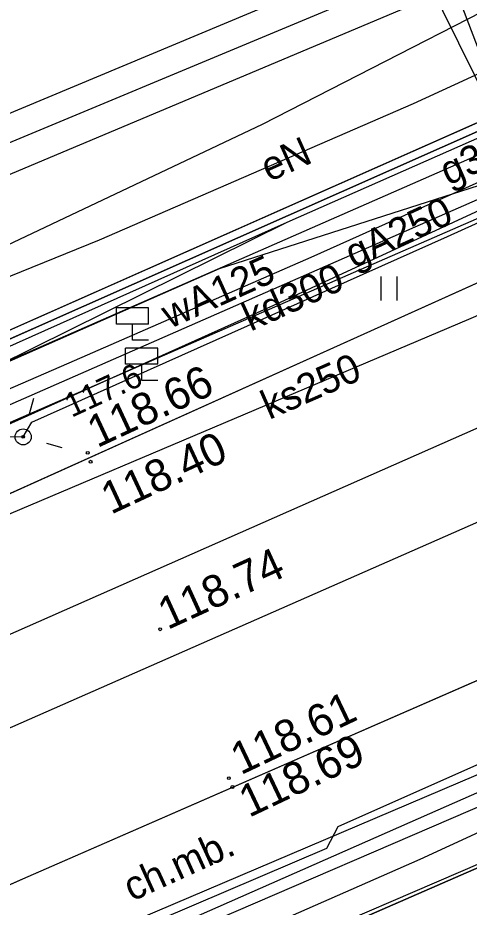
# Model space of a CAD drawing. Extents: x 6434771 to 6436222, y 5663454 to 5664782.
# Drawn here: x 6434979.09 to 6434993.15, y 5664098.52 to 5664126.22 of the extents above; entities that cross this region are included whole.
import ezdxf

# ---------------------------------------------------------------- set-up
doc = ezdxf.new("R2010")
doc.units = 0
for name, color, linetype in [('Warstwa 1', 7, 'Continuous'), ('Warstwa 10', 7, 'Continuous'), ('Warstwa 12', 7, 'Continuous'), ('Warstwa 13', 7, 'Continuous'), ('Warstwa 14', 7, 'Continuous'), ('Warstwa 2', 7, 'Continuous'), ('Warstwa 25', 7, 'Continuous'), ('Warstwa 32', 7, 'Continuous'), ('Warstwa 37', 7, 'Continuous'), ('Warstwa 4', 7, 'Continuous'), ('Warstwa 5', 7, 'Continuous'), ('Warstwa 6', 7, 'Continuous'), ('Warstwa 7', 7, 'Continuous'), ('Warstwa 8', 7, 'Continuous'), ('Warstwa 9', 7, 'Continuous')]:
    doc.layers.add(name, color=color, linetype=linetype)

msp = doc.modelspace()

# ---------------------------------------------------------------- linework, layer by layer
at = {"layer": 'Warstwa 1'}
for p, q in [((6434966.745, 5664110.855), (6435005.126, 5664127.892)), ((6434966.745, 5664110.855), (6435005.126, 5664127.892)), ((6434975.929, 5664092.123), (6435013.331, 5664108.431)), ((6434975.929, 5664092.123), (6435013.331, 5664108.431))]:
    msp.add_line(p, q, dxfattribs=at)
at = {"layer": 'Warstwa 10'}
for points in [[(6434925.205, 5664094.431), (6434925.951, 5664093.254), (6434929.895, 5664094.883), (6434943.21, 5664100.319), (6434954.416, 5664105.071), (6434960.822, 5664107.94), (6434966.19, 5664110.343), (6434987.482, 5664119.852), (6435012.211, 5664130.78), (6435037.024, 5664141.685), (6435047.994, 5664146.379), (6435062.704, 5664152.852), (6435093.817, 5664166.343), (6435111.011, 5664173.946), (6435121.218, 5664178.519), (6435122.759, 5664175.927), (6435126.57, 5664167.586), (6435128.099, 5664164.377), (6435129.744, 5664161.881), (6435136.112, 5664162.896), (6435147.387, 5664163.629)], [(6434932.467, 5664095.511), (6434938.084, 5664097.918), (6434948.166, 5664102.163), (6434948.382, 5664102.107), (6434950.557, 5664100.097), (6434951.401, 5664098.049), (6434955.173, 5664089.493), (6434955.515, 5664088.565), (6434956.286, 5664087.278), (6434957.17, 5664086.235), (6434958.082, 5664085.327), (6434961.494, 5664086.835), (6434964.658, 5664088.16), (6434991.625, 5664100.014), (6434993.471, 5664100.859), (6434995.338, 5664101.681), (6435021.922, 5664113.484), (6435031.557, 5664117.751), (6435039.965, 5664121.535), (6435046.079, 5664124.205), (6435047.631, 5664124.54)]]:
    msp.add_lwpolyline(points, dxfattribs=at)
at = {"layer": 'Warstwa 12'}
for points in [[(6434951.727, 5664198.024), (6434957.926, 5664129.983), (6434961.97, 5664130.264), (6434970.187, 5664130.835), (6434974.947, 5664124.947), (6434990.17, 5664131.703), (6434990.854, 5664132.005), (6434994.237, 5664123.143), (6434999.18, 5664110.172), (6435001.706, 5664111.412), (6435036.932, 5664126.527), (6435044.825, 5664129.971), (6435047.01, 5664125.415), (6435062.997, 5664132.462), (6435089.634, 5664144.4), (6435128.506, 5664161.54), (6435147.181, 5664161.834), (6435151.583, 5664162.011), (6435155.497, 5664165.634), (6435159.038, 5664169.791), (6435160.945, 5664172.028), (6435199.14, 5664188.028), (6435202.43, 5664190.468), (6435212.86, 5664194.862)], [(6434996.236, 5664145.523), (6434999.105, 5664137.498), (6435002.355, 5664128.587), (6434991.407, 5664123.548), (6434981.617, 5664119.301), (6434968.135, 5664113.823), (6434966.69, 5664130.598), (6434966.011, 5664138.09), (6434965.393, 5664143.582), (6434963.16, 5664163.409), (6434961.286, 5664178.566), (6434960.597, 5664184.531), (6434960.463, 5664185.552), (6434959.679, 5664197.928)], [(6434965.215, 5664108.673), (6434971.713, 5664111.58), (6434980.687, 5664115.472), (6434988.221, 5664118.766), (6434997.273, 5664122.827), (6435005.395, 5664126.375), (6435006.34, 5664126.788), (6435014.456, 5664130.475), (6435018.146, 5664132.122), (6435029.338, 5664137.148), (6435032.33, 5664136.147), (6435036.686, 5664134.339), (6435050.589, 5664140.067), (6435057.419, 5664143.05), (6435079.475, 5664152.642), (6435085.564, 5664155.387), (6435093.099, 5664158.682), (6435114.641, 5664168.186), (6435127.861, 5664174.02), (6435134.941, 5664177.209), (6435134.553, 5664185.209), (6435134.691, 5664195.808)], [(6434964.217, 5664109.085), (6434969.546, 5664111.438), (6434985.374, 5664118.417), (6434994.796, 5664121.436), (6435015.791, 5664131.825), (6435031.896, 5664137.628), (6435035.136, 5664138.906), (6435050.256, 5664145.663), (6435061.709, 5664150.909), (6435075.496, 5664157.185), (6435080.38, 5664159.338), (6435086.761, 5664162.058), (6435099.897, 5664167.868), (6435114.451, 5664174.322), (6435125.878, 5664179.484), (6435126.565, 5664179.683), (6435132.6, 5664182.406), (6435133.42, 5664183.288), (6435133.917, 5664185.066), (6435134.241, 5664187.818)], [(6435125.3, 5664178.45), (6435120.048, 5664176.049), (6435109.436, 5664171.372), (6435090.493, 5664163.271), (6435082.534, 5664159.371), (6435079.27, 5664157.961), (6435072.911, 5664155.072), (6435064.088, 5664151.243), (6435053.053, 5664146.305), (6435040.726, 5664140.881), (6435008.545, 5664127.206), (6434976.46, 5664113.132), (6434965.218, 5664108.235), (6434949.848, 5664101.15), (6434931.647, 5664092.875), (6434929.769, 5664092.05)], [(6434966.19, 5664110.343), (6434968.289, 5664110.356), (6434987.482, 5664119.852), (6435012.211, 5664130.78), (6435037.024, 5664141.685), (6435043.659, 5664144.387), (6435062.704, 5664152.852), (6435093.817, 5664166.343), (6435111.011, 5664173.946), (6435121.218, 5664178.519)], [(6434936.081, 5664076.075), (6434938.294, 5664076.652), (6434941.38, 5664077.094), (6434947.719, 5664077.018), (6434951.669, 5664079.951), (6434959.104, 5664087.393), (6434960.529, 5664088.802), (6434978.114, 5664096.144), (6435000.212, 5664105.552), (6435007.807, 5664108.78), (6435021.603, 5664114.967), (6435036.319, 5664121.568), (6435036.619, 5664122.294), (6435038.943, 5664123.328), (6435040.42, 5664123.248), (6435044.301, 5664124.922), (6435057.504, 5664130.866), (6435071.28, 5664136.895), (6435085.388, 5664143.189), (6435100.381, 5664149.789), (6435128.757, 5664162.157), (6435149.015, 5664170.962)], [(6434936.081, 5664076.075), (6434938.294, 5664076.652), (6434941.38, 5664077.094), (6434947.719, 5664077.018), (6434951.669, 5664079.951), (6434959.104, 5664087.393), (6434960.529, 5664088.802), (6434978.114, 5664096.144), (6435000.212, 5664105.552), (6435007.807, 5664108.78), (6435021.603, 5664114.967), (6435036.319, 5664121.568), (6435036.619, 5664122.294), (6435038.943, 5664123.328), (6435040.42, 5664123.248), (6435044.301, 5664124.922), (6435057.504, 5664130.866), (6435071.28, 5664136.895), (6435085.388, 5664143.189), (6435100.381, 5664149.789), (6435128.757, 5664162.157), (6435149.015, 5664170.962)], [(6434931.456, 5664077.37), (6434954.78, 5664086.638), (6434957.353, 5664087.647), (6434959.032, 5664085.102), (6434966.866, 5664088.427), (6434975.322, 5664092.095), (6434984.428, 5664095.983), (6434996.336, 5664101.111), (6435007.701, 5664106.084), (6435011.014, 5664107.469), (6435017.551, 5664110.439), (6435025.379, 5664113.953), (6435030.974, 5664116.471), (6435041.987, 5664121.423), (6435048.535, 5664124.254), (6435053.707, 5664126.575), (6435063.265, 5664130.931), (6435071.262, 5664134.404), (6435081.48, 5664138.974), (6435093.486, 5664144.338), (6435107.159, 5664150.493), (6435119.979, 5664156.256), (6435130.397, 5664160.861), (6435141.9, 5664165.595)], [(6435004.697, 5664158.44), (6434999.549, 5664154.621), (6434989.837, 5664131.477), (6434994.796, 5664121.436)], [(6435055.92, 5664149.46), (6435034.19, 5664140.16), (6435010.9, 5664129.79), (6435007.46, 5664128.43), (6435004.77, 5664127.38), (6435004.47, 5664126.8), (6434966.28, 5664110.04), (6434965.39, 5664113.17), (6434964.98, 5664113.35), (6434964.72, 5664113.27), (6434957.18, 5664111.56), (6434955.9, 5664111.16), (6434955.39, 5664111.07), (6434954.39, 5664110.81), (6434954.84, 5664109.82)], [(6434954.971, 5664104.563), (6434965.857, 5664109.752), (6434967.364, 5664108.619), (6434978.131, 5664113.183), (6434979.255, 5664113.168), (6434979.522, 5664113.629), (6434992.473, 5664119.415), (6435001.88, 5664123.67), (6435004.096, 5664123.966), (6435004.949, 5664123.823), (6435015.063, 5664128.204), (6435031.346, 5664135.253), (6435031.817, 5664136.159), (6435032.799, 5664136.43), (6435043.757, 5664141.289), (6435054.226, 5664145.938)], [(6435019.626, 5664139.809), (6435017.326, 5664138.419), (6434996.489, 5664129.698), (6434969.221, 5664118.331), (6434967.461, 5664125.091), (6434948.728, 5664121.358), (6434949.38, 5664114.69), (6434930.05, 5664108.142), (6434926.396, 5664109.557), (6434912.633, 5664114.841), (6434899.273, 5664119.889), (6434892.682, 5664098.606), (6434890.241, 5664099.076), (6434885.458, 5664087.507), (6434881.328, 5664077.422), (6434879.151, 5664078.273)], [(6434975.357, 5664117.693), (6434976.158, 5664117.911), (6434986.708, 5664122.915), (6434997.371, 5664128.378), (6435002.097, 5664130.877), (6435002.824, 5664131.081), (6435003.543, 5664131.328), (6435013.253, 5664135.54), (6435017.517, 5664135.804), (6435026.86, 5664139.398), (6435027.602, 5664139.555), (6435028.304, 5664139.822), (6435031.87, 5664138.839), (6435033.108, 5664138.614)], [(6434955.424, 5664107.808), (6434955.33, 5664107.18), (6434953.62, 5664103.25), (6434951.23, 5664100.87), (6434956.58, 5664089.37), (6434962.62, 5664089.21), (6434988.71, 5664100.35), (6434989.07, 5664101.03), (6435033.97, 5664121), (6435035.33, 5664122.87), (6435038.7, 5664124.52)], [(6435038.562, 5664122.122), (6435037.28, 5664121.53), (6435028.944, 5664117.81), (6435010.076, 5664109.423), (6434991.907, 5664101.426), (6434972.571, 5664092.896), (6434962.901, 5664088.55), (6434961.523, 5664088.005), (6434959.77, 5664087.211), (6434952.704, 5664084.205), (6434942.111, 5664079.518), (6434938.474, 5664077.872), (6434937.571, 5664077.302)]]:
    msp.add_lwpolyline(points, dxfattribs=at)
at = {"layer": 'Warstwa 14'}
msp.add_circle((6434979.255, 5664113.168), 0.045, dxfattribs=at)
at = {"layer": 'Warstwa 2'}
msp.add_lwpolyline([(6435005.024, 5664128.12), (6434966.866, 5664111.183), (6434966.756, 5664111.415), (6434959.095, 5664197.935)], dxfattribs=at)
msp.add_circle((6434979.255, 5664113.168), 0.25, dxfattribs=at)
at = {"layer": 'Warstwa 25'}
for centre in [(6434981.267, 5664112.671), (6434981.356, 5664112.395), (6434983.522, 5664107.174), (6434985.661, 5664102.537), (6434985.773, 5664102.26)]:
    msp.add_circle(centre, 0.045, dxfattribs=at)
at = {"layer": 'Warstwa 32'}
for p, q in [((6434983.161, 5664117.183), (6434982.161, 5664117.183)), ((6434982.161, 5664116.683), (6434982.161, 5664117.183)), ((6434983.161, 5664116.683), (6434983.161, 5664117.183)), ((6434983.161, 5664116.683), (6434982.161, 5664116.683)), ((6434982.661, 5664116.183), (6434982.661, 5664116.683)), ((6434983.161, 5664116.183), (6434982.661, 5664116.183)), ((6434983.446, 5664115.929), (6434982.446, 5664115.929)), ((6434982.446, 5664115.429), (6434982.446, 5664115.929)), ((6434983.446, 5664115.429), (6434983.446, 5664115.929)), ((6434983.446, 5664115.429), (6434982.446, 5664115.429)), ((6434982.946, 5664114.929), (6434982.946, 5664115.429)), ((6434983.446, 5664114.929), (6434982.946, 5664114.929))]:
    msp.add_line(p, q, dxfattribs=at)
at = {"layer": 'Warstwa 37'}
for points in [[(6435142.344, 5664178.634), (6435133.572, 5664175.24), (6435122.483, 5664170.434), (6434937.449, 5664088.743)], [(6434938.5, 5664086.36), (6435123.621, 5664167.82), (6435134.791, 5664172.665), (6435143.382, 5664175.981)]]:
    msp.add_lwpolyline(points, dxfattribs=at)
at = {"layer": 'Warstwa 4'}
for points in [[(6434979.455, 5664113.891), (6434979.588, 5664114.373)], [(6434979.978, 5664112.968), (6434980.46, 5664112.835)]]:
    msp.add_lwpolyline(points, dxfattribs=at)
at = {"layer": 'Warstwa 5'}
for p, q in [((6434969.147, 5664109.386), (6434993.91, 5664120.19)), ((6434971.281, 5664108), (6434994.642, 5664118.525)), ((6434990.408, 5664117.413), (6434990.408, 5664118.163)), ((6434990.908, 5664117.413), (6434990.908, 5664118.163)), ((6434969.24, 5664091.23), (6434996.51, 5664102.97))]:
    msp.add_line(p, q, dxfattribs=at)
at = {"layer": 'Warstwa 6'}
for points in [[(6434966.511, 5664111.348), (6434966.745, 5664110.855), (6435005.126, 5664127.892), (6434991.193, 5664160.803), (6434988.709, 5664166.294), (6434997.186, 5664170.091), (6435006.558, 5664174.258), (6435013.733, 5664177.142), (6435012.187, 5664185.691), (6435007.519, 5664210.7), (6435006.56, 5664215.742), (6434998.24, 5664214.973), (6434996.267, 5664214.737), (6434994.555, 5664214.567), (6434987.095, 5664213.858), (6434986.963, 5664214.489), (6434957.607, 5664212.574)], [(6435070.884, 5664005.038), (6435088.902, 5664010.531), (6435097.753, 5664027.064), (6435099.605, 5664026.362), (6435119.373, 5664060.725), (6435129.873, 5664079.629), (6435133.231, 5664121.51), (6435135.019, 5664155.141), (6435134.434, 5664158.918), (6435132.379, 5664160.093), (6435129.333, 5664159.69), (6435091.915, 5664143.622), (6435051.916, 5664125.895), (6435013.331, 5664108.431), (6434975.929, 5664092.123), (6434957.472, 5664084.246), (6434956.877, 5664081.353), (6434957.736, 5664068.872), (6435011.285, 5664038.642)]]:
    msp.add_lwpolyline(points, close=True, dxfattribs=at)
for points in [[(6435154.317, 5664193.62), (6435126.513, 5664181.966), (6435125.504, 5664182.038), (6435125.272, 5664181.021), (6435107.483, 5664172.986), (6435106.188, 5664173.422), (6435105.652, 5664172.158), (6435087.866, 5664164.393), (6435056.616, 5664150.55), (6435053.367, 5664157.31), (6435028.791, 5664146.287), (6435031.901, 5664139.679), (6435005.126, 5664127.892), (6434966.745, 5664110.855), (6434952.266, 5664104.5), (6434948.727, 5664102.903), (6434931.239, 5664095.834), (6434926.085, 5664094.676), (6434921.671, 5664093.57), (6434922.26, 5664091.072), (6434915.951, 5664089.559), (6434912.546, 5664089.14), (6434910.046, 5664089.201), (6434957.736, 5664068.872)], [(6435120.135, 5664173.913), (6435109.096, 5664169.146), (6435065.066, 5664149.718), (6435060.442, 5664147.754), (6435037.576, 5664137.59), (6435033.736, 5664135.906), (6435011.375, 5664126.106), (6435007.08, 5664124.128), (6434971.281, 5664108)], [(6434956.877, 5664081.353), (6434957.472, 5664084.246), (6434975.929, 5664092.123), (6435013.331, 5664108.431), (6435051.916, 5664125.895), (6435091.915, 5664143.622), (6435129.333, 5664159.69), (6435155.042, 5664172.61)], [(6434959.232, 5664090.835), (6434963.271, 5664092.356), (6434979.248, 5664099.403), (6434995.13, 5664106.34), (6435029.21, 5664121.35), (6435046.79, 5664128.97), (6435052.86, 5664131.49), (6435060.47, 5664135.06), (6435071.98, 5664140.25), (6435089.37, 5664147.9), (6435102.53, 5664153.69), (6435114.86, 5664159.14), (6435126.78, 5664164.35)]]:
    msp.add_lwpolyline(points, dxfattribs=at)
at = {"layer": 'Warstwa 7'}
for points in [[(6435140.4, 5664184.85), (6435138.734, 5664184.142), (6435128.303, 5664179.425), (6435121.14, 5664176.212), (6435115.553, 5664173.704), (6435101.052, 5664167.269), (6435087.918, 5664161.312), (6435081.84, 5664158.561), (6435080.769, 5664158.076), (6435080.139, 5664157.791), (6435072.739, 5664154.531), (6435069.133, 5664152.869), (6435063.861, 5664150.606), (6435055.265, 5664146.861), (6435038.66, 5664139.831), (6435037.898, 5664139.508), (6435011.874, 5664128.49), (6435002.593, 5664124.442), (6434987.258, 5664117.359), (6434975.206, 5664111.947), (6434963.753, 5664106.621), (6434955.986, 5664102.93), (6434954.301, 5664102.129), (6434913.951, 5664082.953)], [(6434962.027, 5664103.632), (6434964.088, 5664104.465), (6434971.295, 5664107.5), (6434978.533, 5664110.644), (6434993.133, 5664116.84), (6434999.737, 5664119.69), (6435000.395, 5664119.96), (6435011.026, 5664124.55), (6435022.234, 5664129.273), (6435023.953, 5664130.014), (6435027.38, 5664131.493), (6435038.553, 5664136.331), (6435041.901, 5664137.793), (6435045.469, 5664139.351), (6435056.569, 5664144.2)]]:
    msp.add_lwpolyline(points, dxfattribs=at)
at = {"layer": 'Warstwa 8'}
for p, q in [((6434971.281, 5664108), (6434994.642, 5664118.525)), ((6434979.248, 5664099.403), (6434995.13, 5664106.34)), ((6434963.271, 5664092.356), (6434979.248, 5664099.403))]:
    msp.add_line(p, q, dxfattribs=at)
msp.add_lwpolyline([(6434893.802, 5664105.108), (6434898.708, 5664120.876), (6434898.926, 5664120.898), (6434905.423, 5664118.458), (6434920.103, 5664112.996), (6434930.129, 5664109.158), (6434948.469, 5664115.196), (6434947.686, 5664122.111), (6434968.137, 5664126.22), (6434969.863, 5664119.499), (6434993.349, 5664129.332), (6435007.93, 5664135.44), (6435016.974, 5664139.216), (6435017.68, 5664137.622), (6435003.439, 5664131.703), (6434968.545, 5664117.013), (6434966.728, 5664124.121), (6434949.682, 5664120.667), (6434950.397, 5664114.054), (6434929.91, 5664107.305), (6434921.158, 5664110.688), (6434906.391, 5664116.239), (6434899.685, 5664118.723), (6434893.275, 5664097.646)], dxfattribs=at)
at = {"layer": 'Warstwa 9'}
for p, q in [((6434966.866, 5664111.183), (6435005.005, 5664128.111)), ((6434969.147, 5664109.386), (6434993.91, 5664120.19)), ((6434979.248, 5664099.403), (6434995.13, 5664106.34)), ((6434969.24, 5664091.23), (6434996.51, 5664102.97)), ((6434963.271, 5664092.356), (6434979.248, 5664099.403))]:
    msp.add_line(p, q, dxfattribs=at)

# ---------------------------------------------------------------- texts
at = {"layer": 'Warstwa 13'}
for s, rotation, p in [('g315', 23.6918, (6434992.491, 5664120.987)), ('eN', 24.1502, (6434986.912, 5664121.101)), ('gA250', 24.5799, (6434989.545, 5664118.415)), ('wA125', 24.3106, (6434983.825, 5664116.528))]:
    msp.add_text(s, height=0.9, rotation=rotation, dxfattribs=at).set_placement(p)
at = {"layer": 'Warstwa 14'}
msp.add_text('117.6', height=0.75, rotation=24.769, dxfattribs=at).set_placement((6434980.76, 5664113.759))
at = {"layer": 'Warstwa 25'}
for s, rotation, p in [('118.66', 24.9466, (6434981.559, 5664112.813)), ('118.40', 24.9466, (6434981.986, 5664110.738)), ('118.74', 24.4939, (6434983.752, 5664107.147)), ('118.61', 25.3878, (6434986.03, 5664102.622)), ('118.69', 25.3878, (6434986.287, 5664101.295))]:
    msp.add_text(s, height=1, rotation=rotation, dxfattribs=at).set_placement(p)
at = {"layer": 'Warstwa 7'}
for s, rotation, p in [('kd300', 24.4309, (6434986.337, 5664116.443)), ('ks250', 23.6861, (6434986.918, 5664113.693))]:
    msp.add_text(s, height=0.9, rotation=rotation, dxfattribs=at).set_placement(p)
at = {"layer": 'Warstwa 9'}
msp.add_text('ch.mb.', height=0.9, rotation=24.4825, dxfattribs=at).set_placement((6434982.64, 5664098.684))

doc.saveas('drawing.dxf')
